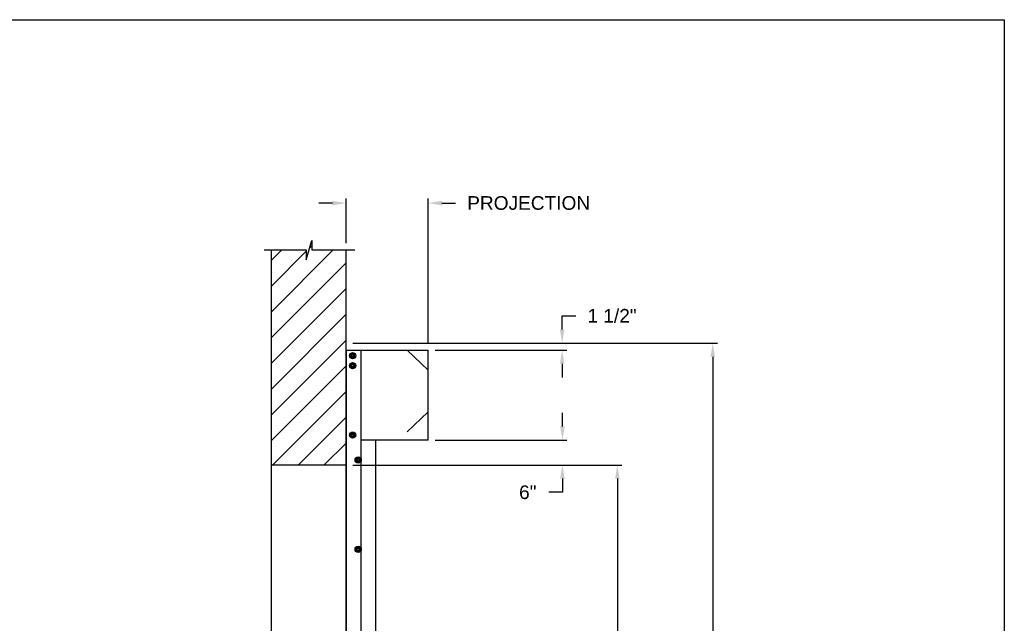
# Model space of a CAD drawing. Header units: inches. Extents: x 170 to 312, y 215 to 248.
# Tile 263 of 286: x 305.62 to 312.38, y 223.35 to 227.49. Entities that reach past the tile are written whole.
import ezdxf

# ---------------------------------------------------------------- set-up
doc = ezdxf.new("R2010")
doc.units = ezdxf.units.IN
doc.header["$LTSCALE"] = 0.25
doc.header["$MEASUREMENT"] = 0
doc.layers.add('ANNOTATIONS', color=1, linetype='Continuous')
doc.layers.add('MOTOR LH', color=7, linetype='Continuous')
doc.styles.add('ARIAL', font='arial.ttf', dxfattribs={"height": 0.09375})
doc.dimstyles.new('STANDARD$0', dxfattribs={"dimtxt": 0.09375, "dimasz": 0.09375, "dimexe": 0.03125, "dimexo": 0.046875, "dimgap": 0.09, "dimtad": 0, "dimtih": 1, "dimtoh": 1, "dimdec": 4, "dimzin": 0, "dimdsep": 46, "dimtxsty": 'ARIAL', "dimcen": 0.09, "dimadec": 0, "dimazin": 0, "dimtfac": 1, "dimtdec": 4, "dimtofl": 0, "dimtmove": 0, "dimatfit": 1, "dimfxl": 1, "dimtolj": 1, "dimtzin": 0, "dimarcsym": 0})

# ---------------------------------------------------------------- blocks, each defined once
blk = doc.blocks.new('*D137')
at = {"layer": 'ANNOTATIONS', "color": 0, "lineweight": -2, "transparency": 16777216}
for p, q in [((307.8576, 225.9603), (307.8576, 226.2659)), ((308.4215, 225.272), (308.4215, 226.2659)), ((307.7639, 226.2347), (307.6701, 226.2347)), ((308.5153, 226.2347), (308.609, 226.2347))]:
    blk.add_line(p, q, dxfattribs=at)
at = {"layer": 'ANNOTATIONS', "color": 0, "transparency": 16777216}
for points in [[(307.7639, 226.2503), (307.7639, 226.219), (307.8576, 226.2347)], [(308.5153, 226.2503), (308.5153, 226.219), (308.4215, 226.2347)]]:
    blk.add_solid(points, dxfattribs=at)
at = {"layer": 'defpoints', "color": 0, "transparency": 16777216}
for p in [(308.4215, 226.2347), (307.8576, 225.9135), (308.4215, 225.2251)]:
    blk.add_point(p, dxfattribs=at)
at = {"layer": 'ANNOTATIONS', "color": 0, "transparency": 16777216, "insert": (309.1106, 226.2347), "char_height": 0.09375, "attachment_point": 5, "style": 'ARIAL'}
blk.add_mtext('\\A1;PROJECTION ', dxfattribs=at)
blk = doc.blocks.new('*D138')
at = {"layer": 'ANNOTATIONS', "color": 0, "lineweight": -2, "transparency": 16777216}
for p, q in [((307.9045, 224.4367), (309.7505, 224.4367)), ((309.7192, 224.343), (309.7192, 222.6434)), ((309.7192, 220.5089), (309.7192, 222.2085)), ((308.9887, 220.4151), (309.7505, 220.4151))]:
    blk.add_line(p, q, dxfattribs=at)
at = {"layer": 'ANNOTATIONS', "color": 0, "transparency": 16777216}
for points in [[(309.7036, 224.343), (309.7349, 224.343), (309.7192, 224.4367)], [(309.7036, 220.5089), (309.7349, 220.5089), (309.7192, 220.4151)]]:
    blk.add_solid(points, dxfattribs=at)
at = {"layer": 'defpoints', "color": 0, "transparency": 16777216}
for p in [(307.8576, 224.4367), (308.9418, 220.4151), (309.7192, 220.4151)]:
    blk.add_point(p, dxfattribs=at)
at = {"layer": 'ANNOTATIONS', "color": 0, "transparency": 16777216, "insert": (309.7192, 222.4259), "char_height": 0.09375, "attachment_point": 5, "style": 'ARIAL'}
blk.add_mtext('\\A1;OPENING\\PHEIGHT', dxfattribs=at)
blk = doc.blocks.new('*D139')
at = {"layer": 'ANNOTATIONS', "color": 0, "lineweight": -2, "transparency": 16777216}
for p, q in [((307.9045, 225.2727), (310.4055, 225.2727)), ((310.3742, 225.179), (310.3742, 223.0613)), ((310.3742, 220.5089), (310.3742, 222.6265)), ((309.9091, 220.4151), (310.4055, 220.4151))]:
    blk.add_line(p, q, dxfattribs=at)
at = {"layer": 'ANNOTATIONS', "color": 0, "transparency": 16777216}
for points in [[(310.3586, 225.179), (310.3898, 225.179), (310.3742, 225.2727)], [(310.3586, 220.5089), (310.3898, 220.5089), (310.3742, 220.4151)]]:
    blk.add_solid(points, dxfattribs=at)
at = {"layer": 'defpoints', "color": 0, "transparency": 16777216}
for p in [(307.8576, 225.2727), (309.8622, 220.4151), (310.3742, 220.4151)]:
    blk.add_point(p, dxfattribs=at)
at = {"layer": 'ANNOTATIONS', "color": 0, "transparency": 16777216, "insert": (310.3742, 222.8439), "char_height": 0.09375, "attachment_point": 5, "style": 'ARIAL'}
blk.add_mtext('\\A1;TOTAL\\PHEIGHT', dxfattribs=at)
blk = doc.blocks.new('*D140')
at = {"layer": 'ANNOTATIONS', "color": 0, "lineweight": -2, "transparency": 16777216}
for p, q in [((309.3423, 224.7014), (309.3423, 224.7952)), ((308.4684, 224.6077), (309.3736, 224.6077)), ((308.4684, 224.4367), (309.3736, 224.4367)), ((309.3423, 224.343), (309.3423, 224.2492)), ((309.3423, 224.2492), (309.2486, 224.2492))]:
    blk.add_line(p, q, dxfattribs=at)
at = {"layer": 'ANNOTATIONS', "color": 0, "transparency": 16777216}
for points in [[(309.3267, 224.7014), (309.358, 224.7014), (309.3423, 224.6077)], [(309.3267, 224.343), (309.358, 224.343), (309.3423, 224.4367)]]:
    blk.add_solid(points, dxfattribs=at)
at = {"layer": 'defpoints', "color": 0, "transparency": 16777216}
for p in [(308.4215, 224.6077), (308.4215, 224.4367), (309.3423, 224.4367)]:
    blk.add_point(p, dxfattribs=at)
at = {"layer": 'ANNOTATIONS', "color": 0, "transparency": 16777216, "insert": (309.1044, 224.2492), "char_height": 0.09375, "attachment_point": 5, "style": 'ARIAL'}
blk.add_mtext('\\A1;6"', dxfattribs=at)
blk = doc.blocks.new('*D141')
at = {"layer": 'ANNOTATIONS', "color": 0, "lineweight": -2, "transparency": 16777216}
for p, q in [((309.3402, 225.3665), (309.3402, 225.4602)), ((309.3402, 225.4602), (309.4339, 225.4602)), ((308.4684, 225.2727), (309.3714, 225.2727)), ((308.4684, 225.2251), (309.3714, 225.2251)), ((309.3402, 225.1313), (309.3402, 225.0376))]:
    blk.add_line(p, q, dxfattribs=at)
at = {"layer": 'ANNOTATIONS', "color": 0, "transparency": 16777216}
for points in [[(309.3246, 225.3665), (309.3558, 225.3665), (309.3402, 225.2727)], [(309.3246, 225.1313), (309.3558, 225.1313), (309.3402, 225.2251)]]:
    blk.add_solid(points, dxfattribs=at)
at = {"layer": 'defpoints', "color": 0, "transparency": 16777216}
for p in [(308.4215, 225.2727), (309.3402, 225.2727), (308.4215, 225.2251)]:
    blk.add_point(p, dxfattribs=at)
at = {"layer": 'ANNOTATIONS', "color": 0, "transparency": 16777216, "insert": (309.6826, 225.4602), "char_height": 0.09375, "attachment_point": 5, "style": 'ARIAL'}
blk.add_mtext('\\A1;1 1/2"', dxfattribs=at)

msp = doc.modelspace()

# ---------------------------------------------------------------- hatches: boundary and pattern name
at = {"layer": 'MOTOR LH'}
h = msp.add_hatch(dxfattribs=at)
h.set_pattern_fill('ANSI31', color=256, style=0)
h.set_pattern_definition([(45, (122.45474, -32.0565), (-0.08838835, 0.08838835), [])])
h.paths.add_polyline_path([(307.85765, 225.17888), (307.85765, 225.91347), (307.62115, 225.91347), (307.62115, 225.97813), (307.58274, 225.84477), (307.58274, 225.91347), (307.34202, 225.91347), (307.34202, 225.36317)])
h.paths.add_polyline_path([(307.34202, 224.43674), (307.85765, 224.43674), (307.85765, 225.17888), (307.34202, 225.36317)])

# ---------------------------------------------------------------- linework, layer by layer
at = {"layer": 'defpoints'}
msp.add_lwpolyline([(312.37519, 214.75854), (292.90531, 214.75854), (292.90531, 227.49365), (312.37519, 227.49365)], close=True, dxfattribs=at)
at = {"layer": 'MOTOR LH'}
for p, q in [((307.58274, 225.84477), (307.62115, 225.97813)), ((307.62115, 225.97813), (307.62115, 225.91347)), ((307.29563, 225.91347), (307.58274, 225.91347)), ((307.34202, 225.91347), (307.34202, 220.41511)), ((307.58274, 225.91347), (307.58274, 225.84477)), ((307.62115, 225.91347), (307.91634, 225.91347)), ((307.85765, 220.41511), (307.85765, 225.91347)), ((307.85947, 220.41779), (307.85947, 225.22508)), ((307.85947, 225.22508), (308.42153, 225.22508)), ((307.90608, 225.19918), (307.90661, 225.20084)), ((307.90785, 225.19816), (307.90876, 225.19995)), ((307.91483, 225.19413), (307.91483, 225.19413)), ((307.96167, 220.41779), (307.96167, 225.22508)), ((308.27705, 225.22508), (308.42153, 225.08749)), ((308.42153, 224.60767), (308.42153, 225.22508)), ((307.90608, 225.13105), (307.90661, 225.13271)), ((307.90785, 225.13003), (307.90876, 225.13182)), ((307.91483, 225.17938), (307.91483, 225.17938)), ((307.91483, 225.126), (307.91483, 225.126)), ((307.91483, 225.11125), (307.91483, 225.11125)), ((308.27705, 224.66365), (308.42153, 224.80124)), ((307.90608, 224.65416), (307.90661, 224.65581)), ((307.90785, 224.65313), (307.90876, 224.65492)), ((307.91483, 224.6491), (307.91483, 224.6491)), ((307.85947, 224.60937), (307.85765, 224.60937)), ((307.91483, 224.63435), (307.91483, 224.63435)), ((308.42153, 224.60767), (307.96167, 224.60767)), ((308.06173, 220.41779), (308.06173, 224.60767)), ((307.34202, 224.43674), (307.85765, 224.43674))]:
    msp.add_line(p, q, dxfattribs=at)
for centre, radius in [((307.90205, 225.18675), 0.02129), ((307.90205, 225.18675), 0.01277), ((307.90205, 225.18675), 0.00852), ((307.90205, 225.18675), 0.00719), ((307.90205, 225.11863), 0.02129), ((307.90205, 225.11863), 0.01277), ((307.90205, 225.11863), 0.00852), ((307.90205, 225.11863), 0.00719), ((307.90205, 224.64173), 0.02129), ((307.90205, 224.64173), 0.01277), ((307.90205, 224.64173), 0.00852), ((307.90205, 224.64173), 0.00719), ((307.94038, 224.47141), 0.02129), ((307.94038, 224.47141), 0.01277), ((307.94038, 224.47141), 0.00852), ((307.94038, 224.47141), 0.0075), ((307.94038, 223.85826), 0.02129), ((307.94038, 223.85826), 0.01277), ((307.94038, 223.85826), 0.00852), ((307.94038, 223.85826), 0.0075)]:
    msp.add_circle(centre, radius, dxfattribs=at)
for centre in [(307.90205, 225.18675), (307.90205, 225.11863), (307.90205, 224.64173)]:
    msp.add_arc(centre, 0.0148, 72.051719, 63.051719, dxfattribs=at)
for points, knots in [([(307.89567, 225.19782), (307.89477, 225.1973), (307.89295, 225.19625), (307.89084, 225.19503), (307.88963, 225.19433), (307.88928, 225.19413)], [0, 0, 0, 0, 0.40629, 0.8272757, 1, 1, 1, 1]), ([(307.88928, 225.18675), (307.88928, 225.18692), (307.88928, 225.18803), (307.88928, 225.19009), (307.88928, 225.19237), (307.88928, 225.19369), (307.88928, 225.19413)], [0, 0, 0, 0, 0.0665461, 0.4352796, 0.8145291, 1, 1, 1, 1]), ([(307.88928, 225.17938), (307.88928, 225.18), (307.88928, 225.18148), (307.88928, 225.18394), (307.88928, 225.18581), (307.88928, 225.18675)], [0, 0, 0, 0, 0.2654559, 0.628086, 1, 1, 1, 1]), ([(307.90205, 225.2015), (307.90106, 225.20093), (307.89904, 225.19976), (307.89683, 225.19849), (307.8957, 225.19783), (307.89567, 225.19782)], [0, 0, 0, 0, 0.4843217, 0.9863197, 1, 1, 1, 1]), ([(307.90844, 225.19782), (307.90755, 225.19833), (307.90573, 225.19938), (307.90361, 225.20061), (307.9024, 225.2013), (307.90205, 225.2015)], [0, 0, 0, 0, 0.4063022, 0.8272792, 1, 1, 1, 1]), ([(307.90844, 225.19782), (307.90755, 225.19833), (307.90573, 225.19938), (307.90361, 225.20061), (307.9024, 225.2013), (307.90205, 225.2015)], [0, 0, 0, 0, 0.4062953, 0.8272806, 1, 1, 1, 1]), ([(307.91483, 225.19413), (307.91383, 225.1947), (307.91181, 225.19587), (307.9096, 225.19715), (307.90847, 225.1978), (307.90844, 225.19782)], [0, 0, 0, 0, 0.4843315, 0.9863404, 1, 1, 1, 1]), ([(307.91483, 225.19413), (307.91383, 225.1947), (307.91181, 225.19587), (307.9096, 225.19715), (307.90847, 225.1978), (307.90844, 225.19782)], [0, 0, 0, 0, 0.4843392, 0.9863408, 1, 1, 1, 1]), ([(307.91483, 225.18675), (307.91483, 225.18692), (307.91483, 225.18803), (307.91483, 225.19009), (307.91483, 225.19237), (307.91483, 225.19369), (307.91483, 225.19413)], [0, 0, 0, 0, 0.066545, 0.4352822, 0.8145299, 1, 1, 1, 1]), ([(307.91483, 225.17938), (307.91483, 225.18), (307.91483, 225.18148), (307.91483, 225.18394), (307.91483, 225.18581), (307.91483, 225.18675)], [0, 0, 0, 0, 0.2654559, 0.628086, 1, 1, 1, 1]), ([(307.91483, 225.17938), (307.91483, 225.18), (307.91483, 225.18148), (307.91483, 225.18394), (307.91483, 225.18581), (307.91483, 225.18675)], [0, 0, 0, 0, 0.2654541, 0.6280925, 1, 1, 1, 1]), ([(307.88928, 225.17938), (307.89027, 225.17881), (307.8923, 225.17764), (307.8945, 225.17636), (307.89564, 225.17571), (307.89567, 225.17569)], [0, 0, 0, 0, 0.4843319, 0.9863404, 1, 1, 1, 1]), ([(307.89567, 225.12969), (307.89477, 225.12917), (307.89295, 225.12812), (307.89084, 225.1269), (307.88963, 225.1262), (307.88928, 225.126)], [0, 0, 0, 0, 0.4063027, 0.8272597, 1, 1, 1, 1]), ([(307.88928, 225.11863), (307.88928, 225.1188), (307.88928, 225.1199), (307.88928, 225.12196), (307.88928, 225.12424), (307.88928, 225.12557), (307.88928, 225.126)], [0, 0, 0, 0, 0.066546, 0.435279, 0.8145683, 1, 1, 1, 1]), ([(307.88928, 225.11125), (307.88928, 225.11188), (307.88928, 225.11335), (307.88928, 225.11581), (307.88928, 225.11768), (307.88928, 225.11863)], [0, 0, 0, 0, 0.2654667, 0.6280709, 1, 1, 1, 1]), ([(307.89567, 225.17569), (307.89656, 225.17518), (307.89838, 225.17412), (307.9005, 225.1729), (307.9017, 225.17221), (307.90205, 225.172)], [0, 0, 0, 0, 0.4063025, 0.8272788, 1, 1, 1, 1]), ([(307.90205, 225.13338), (307.90106, 225.1328), (307.89904, 225.13164), (307.89683, 225.13036), (307.8957, 225.12971), (307.89567, 225.12969)], [0, 0, 0, 0, 0.4843421, 0.9863407, 1, 1, 1, 1]), ([(307.90205, 225.172), (307.90305, 225.17258), (307.90507, 225.17375), (307.90728, 225.17502), (307.90841, 225.17567), (307.90844, 225.17569)], [0, 0, 0, 0, 0.4843419, 0.9863197, 1, 1, 1, 1]), ([(307.90205, 225.172), (307.90305, 225.17258), (307.90507, 225.17375), (307.90728, 225.17502), (307.90841, 225.17567), (307.90844, 225.17569)], [0, 0, 0, 0, 0.4843494, 0.9863201, 1, 1, 1, 1]), ([(307.90844, 225.12969), (307.90755, 225.13021), (307.90573, 225.13126), (307.90361, 225.13248), (307.9024, 225.13317), (307.90205, 225.13338)], [0, 0, 0, 0, 0.4062819, 0.8272595, 1, 1, 1, 1]), ([(307.90844, 225.12969), (307.90755, 225.13021), (307.90573, 225.13126), (307.90361, 225.13248), (307.9024, 225.13317), (307.90205, 225.13338)], [0, 0, 0, 0, 0.4062749, 0.8272609, 1, 1, 1, 1]), ([(307.90844, 225.17569), (307.90933, 225.17621), (307.91115, 225.17726), (307.91327, 225.17848), (307.91448, 225.17918), (307.91483, 225.17938)], [0, 0, 0, 0, 0.4062902, 0.8272757, 1, 1, 1, 1]), ([(307.90844, 225.17569), (307.90933, 225.17621), (307.91115, 225.17726), (307.91327, 225.17848), (307.91448, 225.17918), (307.91483, 225.17938)], [0, 0, 0, 0, 0.4062829, 0.8272765, 1, 1, 1, 1]), ([(307.91483, 225.126), (307.91383, 225.12658), (307.91181, 225.12774), (307.9096, 225.12902), (307.90847, 225.12967), (307.90844, 225.12969)], [0, 0, 0, 0, 0.4843417, 0.9863197, 1, 1, 1, 1]), ([(307.91483, 225.126), (307.91383, 225.12658), (307.91181, 225.12774), (307.9096, 225.12902), (307.90847, 225.12967), (307.90844, 225.12969)], [0, 0, 0, 0, 0.4843494, 0.9863201, 1, 1, 1, 1]), ([(307.91483, 225.11863), (307.91483, 225.1188), (307.91483, 225.1199), (307.91483, 225.12196), (307.91483, 225.12424), (307.91483, 225.12557), (307.91483, 225.126)], [0, 0, 0, 0, 0.066545, 0.4352816, 0.8145691, 1, 1, 1, 1]), ([(307.91483, 225.11125), (307.91483, 225.11188), (307.91483, 225.11335), (307.91483, 225.11581), (307.91483, 225.11768), (307.91483, 225.11863)], [0, 0, 0, 0, 0.26546669, 0.62807091, 1, 1, 1, 1]), ([(307.91483, 225.11125), (307.91483, 225.11188), (307.91483, 225.11335), (307.91483, 225.11581), (307.91483, 225.11768), (307.91483, 225.11863)], [0, 0, 0, 0, 0.2654649, 0.6280774, 1, 1, 1, 1]), ([(307.88928, 225.11125), (307.89027, 225.11068), (307.89229, 225.10951), (307.8945, 225.10824), (307.89564, 225.10758), (307.89567, 225.10756)], [0, 0, 0, 0, 0.4843421, 0.9863197, 1, 1, 1, 1]), ([(307.89567, 225.10756), (307.89656, 225.10705), (307.89838, 225.106), (307.9005, 225.10477), (307.9017, 225.10408), (307.90205, 225.10388)], [0, 0, 0, 0, 0.40630275, 0.82725925, 1, 1, 1, 1]), ([(307.90205, 225.10388), (307.90305, 225.10445), (307.90507, 225.10562), (307.90728, 225.10689), (307.90841, 225.10755), (307.90844, 225.10756)], [0, 0, 0, 0, 0.4843419, 0.9863197, 1, 1, 1, 1]), ([(307.90205, 225.10388), (307.90305, 225.10445), (307.90507, 225.10562), (307.90728, 225.10689), (307.90841, 225.10755), (307.90844, 225.10756)], [0, 0, 0, 0, 0.4843494, 0.9863201, 1, 1, 1, 1]), ([(307.90844, 225.10756), (307.90933, 225.10808), (307.91115, 225.10913), (307.91327, 225.11035), (307.91448, 225.11105), (307.91483, 225.11125)], [0, 0, 0, 0, 0.4063029, 0.8272597, 1, 1, 1, 1]), ([(307.90844, 225.10756), (307.90933, 225.10808), (307.91115, 225.10913), (307.91327, 225.11035), (307.91448, 225.11105), (307.91483, 225.11125)], [0, 0, 0, 0, 0.4062955, 0.8272605, 1, 1, 1, 1]), ([(307.89567, 224.65279), (307.89477, 224.65228), (307.89295, 224.65123), (307.89084, 224.65), (307.88963, 224.64931), (307.88928, 224.6491)], [0, 0, 0, 0, 0.4062821, 0.8272596, 1, 1, 1, 1]), ([(307.88928, 224.64173), (307.88928, 224.6419), (307.88928, 224.643), (307.88928, 224.64507), (307.88928, 224.64734), (307.88928, 224.64867), (307.88928, 224.6491)], [0, 0, 0, 0, 0.0665487, 0.4352966, 0.8145608, 1, 1, 1, 1]), ([(307.88928, 224.63435), (307.88928, 224.63498), (307.88928, 224.63646), (307.88928, 224.63892), (307.88928, 224.64078), (307.88928, 224.64173)], [0, 0, 0, 0, 0.2654559, 0.628086, 1, 1, 1, 1]), ([(307.90205, 224.65648), (307.90106, 224.65591), (307.89904, 224.65474), (307.89683, 224.65346), (307.8957, 224.65281), (307.89567, 224.65279)], [0, 0, 0, 0, 0.48434207, 0.98631972, 1, 1, 1, 1]), ([(307.90844, 224.65279), (307.90755, 224.65331), (307.90573, 224.65436), (307.90361, 224.65558), (307.9024, 224.65628), (307.90205, 224.65648)], [0, 0, 0, 0, 0.4063025, 0.8272596, 1, 1, 1, 1]), ([(307.90844, 224.65279), (307.90755, 224.65331), (307.90573, 224.65436), (307.90361, 224.65558), (307.9024, 224.65628), (307.90205, 224.65648)], [0, 0, 0, 0, 0.4062955, 0.827261, 1, 1, 1, 1]), ([(307.91483, 224.6491), (307.91383, 224.64968), (307.91181, 224.65084), (307.9096, 224.65212), (307.90847, 224.65277), (307.90844, 224.65279)], [0, 0, 0, 0, 0.4843417, 0.9863407, 1, 1, 1, 1]), ([(307.91483, 224.6491), (307.91383, 224.64968), (307.91181, 224.65084), (307.9096, 224.65212), (307.90847, 224.65277), (307.90844, 224.65279)], [0, 0, 0, 0, 0.4843495, 0.9863411, 1, 1, 1, 1]), ([(307.91483, 224.64173), (307.91483, 224.6419), (307.91483, 224.643), (307.91483, 224.64507), (307.91483, 224.64734), (307.91483, 224.64867), (307.91483, 224.6491)], [0, 0, 0, 0, 0.0665476, 0.4352991, 0.8145617, 1, 1, 1, 1]), ([(307.91483, 224.63435), (307.91483, 224.63498), (307.91483, 224.63646), (307.91483, 224.63892), (307.91483, 224.64078), (307.91483, 224.64173)], [0, 0, 0, 0, 0.2654559, 0.628086, 1, 1, 1, 1]), ([(307.91483, 224.63435), (307.91483, 224.63498), (307.91483, 224.63646), (307.91483, 224.63892), (307.91483, 224.64078), (307.91483, 224.64173)], [0, 0, 0, 0, 0.2654541, 0.6280925, 1, 1, 1, 1]), ([(307.88928, 224.63435), (307.89027, 224.63378), (307.8923, 224.63261), (307.8945, 224.63134), (307.89564, 224.63068), (307.89567, 224.63067)], [0, 0, 0, 0, 0.4843319, 0.9863404, 1, 1, 1, 1]), ([(307.89567, 224.63067), (307.89656, 224.63015), (307.89838, 224.6291), (307.9005, 224.62788), (307.9017, 224.62718), (307.90205, 224.62698)], [0, 0, 0, 0, 0.4063025, 0.8272788, 1, 1, 1, 1]), ([(307.90205, 224.62698), (307.90305, 224.62755), (307.90507, 224.62872), (307.90728, 224.62999), (307.90841, 224.63065), (307.90844, 224.63067)], [0, 0, 0, 0, 0.4843216, 0.9863197, 1, 1, 1, 1]), ([(307.90205, 224.62698), (307.90305, 224.62755), (307.90507, 224.62872), (307.90728, 224.62999), (307.90841, 224.63065), (307.90844, 224.63067)], [0, 0, 0, 0, 0.48432905, 0.98632011, 1, 1, 1, 1]), ([(307.90844, 224.63067), (307.90933, 224.63118), (307.91115, 224.63223), (307.91327, 224.63346), (307.91448, 224.63415), (307.91483, 224.63435)], [0, 0, 0, 0, 0.4062902, 0.8272757, 1, 1, 1, 1]), ([(307.90844, 224.63067), (307.90933, 224.63118), (307.91115, 224.63223), (307.91327, 224.63346), (307.91448, 224.63415), (307.91483, 224.63435)], [0, 0, 0, 0, 0.4062829, 0.8272765, 1, 1, 1, 1]), ([(307.93399, 224.48247), (307.93309, 224.48196), (307.93127, 224.4809), (307.92916, 224.47968), (307.92795, 224.47899), (307.9276, 224.47878)], [0, 0, 0, 0, 0.4062947, 0.8272801, 1, 1, 1, 1]), ([(307.9276, 224.47141), (307.9276, 224.47158), (307.9276, 224.47268), (307.9276, 224.47475), (307.9276, 224.47702), (307.9276, 224.47835), (307.9276, 224.47878)], [0, 0, 0, 0, 0.066545, 0.4352822, 0.8145299, 1, 1, 1, 1]), ([(307.9276, 224.46403), (307.9276, 224.46466), (307.9276, 224.46614), (307.9276, 224.4686), (307.9276, 224.47046), (307.9276, 224.47141)], [0, 0, 0, 0, 0.2654649, 0.6280774, 1, 1, 1, 1]), ([(307.9276, 224.46403), (307.92859, 224.46346), (307.93062, 224.46229), (307.93283, 224.46102), (307.93396, 224.46036), (307.93399, 224.46035)], [0, 0, 0, 0, 0.4843494, 0.9863201, 1, 1, 1, 1]), ([(307.94038, 224.48616), (307.93938, 224.48559), (307.93736, 224.48442), (307.93515, 224.48314), (307.93402, 224.48249), (307.93399, 224.48247)], [0, 0, 0, 0, 0.4843387, 0.9863408, 1, 1, 1, 1]), ([(307.93399, 224.46035), (307.93488, 224.45983), (307.9367, 224.45878), (307.93882, 224.45756), (307.94002, 224.45686), (307.94038, 224.45666)], [0, 0, 0, 0, 0.4062955, 0.827261, 1, 1, 1, 1]), ([(307.94676, 224.48247), (307.94587, 224.48299), (307.94405, 224.48404), (307.94193, 224.48526), (307.94073, 224.48596), (307.94038, 224.48616)], [0, 0, 0, 0, 0.4062826, 0.8272771, 1, 1, 1, 1]), ([(307.94038, 224.45666), (307.94137, 224.45723), (307.94339, 224.4584), (307.9456, 224.45967), (307.94673, 224.46033), (307.94676, 224.46035)], [0, 0, 0, 0, 0.4843491, 0.986319, 1, 1, 1, 1]), ([(307.95315, 224.47878), (307.95216, 224.47936), (307.95013, 224.48053), (307.94792, 224.4818), (307.94679, 224.48245), (307.94676, 224.48247)], [0, 0, 0, 0, 0.484329, 0.9863201, 1, 1, 1, 1]), ([(307.94676, 224.46035), (307.94766, 224.46086), (307.94948, 224.46191), (307.95159, 224.46314), (307.9528, 224.46383), (307.95315, 224.46403)], [0, 0, 0, 0, 0.40629487, 0.82726083, 1, 1, 1, 1]), ([(307.95315, 224.47141), (307.95315, 224.47158), (307.95315, 224.47268), (307.95315, 224.47475), (307.95315, 224.47702), (307.95315, 224.47835), (307.95315, 224.47878)], [0, 0, 0, 0, 0.066545, 0.4352822, 0.8145299, 1, 1, 1, 1]), ([(307.95315, 224.46403), (307.95315, 224.46466), (307.95315, 224.46614), (307.95315, 224.4686), (307.95315, 224.47046), (307.95315, 224.47141)], [0, 0, 0, 0, 0.2654649, 0.6280774, 1, 1, 1, 1]), ([(307.93399, 223.86932), (307.93309, 223.8688), (307.93127, 223.86775), (307.92916, 223.86653), (307.92795, 223.86583), (307.9276, 223.86563)], [0, 0, 0, 0, 0.4063029, 0.8272597, 1, 1, 1, 1]), ([(307.9276, 223.85826), (307.9276, 223.85842), (307.9276, 223.85953), (307.9276, 223.86159), (307.9276, 223.86387), (307.9276, 223.8652), (307.9276, 223.86563)], [0, 0, 0, 0, 0.066545, 0.4352816, 0.8145691, 1, 1, 1, 1]), ([(307.9276, 223.85088), (307.9276, 223.85151), (307.9276, 223.85298), (307.9276, 223.85544), (307.9276, 223.85731), (307.9276, 223.85826)], [0, 0, 0, 0, 0.26546669, 0.62807091, 1, 1, 1, 1]), ([(307.9276, 223.85088), (307.92859, 223.85031), (307.93062, 223.84914), (307.93283, 223.84787), (307.93396, 223.84721), (307.93399, 223.84719)], [0, 0, 0, 0, 0.4843391, 0.98632, 1, 1, 1, 1]), ([(307.94038, 223.87301), (307.93938, 223.87243), (307.93736, 223.87126), (307.93515, 223.86999), (307.93402, 223.86934), (307.93399, 223.86932)], [0, 0, 0, 0, 0.4843396, 0.98632, 1, 1, 1, 1]), ([(307.93399, 223.84719), (307.93488, 223.84668), (307.9367, 223.84563), (307.93882, 223.8444), (307.94002, 223.84371), (307.94038, 223.84351)], [0, 0, 0, 0, 0.4062823, 0.8272591, 1, 1, 1, 1]), ([(307.94676, 223.86932), (307.94587, 223.86983), (307.94405, 223.87089), (307.94193, 223.87211), (307.94073, 223.8728), (307.94038, 223.87301)], [0, 0, 0, 0, 0.4062825, 0.8272595, 1, 1, 1, 1]), ([(307.94676, 223.86932), (307.94587, 223.86983), (307.94405, 223.87089), (307.94193, 223.87211), (307.94073, 223.8728), (307.94038, 223.87301)], [0, 0, 0, 0, 0.4062747, 0.827261, 1, 1, 1, 1]), ([(307.94038, 223.84351), (307.94137, 223.84408), (307.94339, 223.84525), (307.9456, 223.84652), (307.94673, 223.84718), (307.94676, 223.84719)], [0, 0, 0, 0, 0.4843399, 0.98632, 1, 1, 1, 1]), ([(307.94038, 223.84351), (307.94137, 223.84408), (307.94339, 223.84525), (307.9456, 223.84652), (307.94673, 223.84718), (307.94676, 223.84719)], [0, 0, 0, 0, 0.4843491, 0.986319, 1, 1, 1, 1]), ([(307.95315, 223.86563), (307.95216, 223.8662), (307.95013, 223.86737), (307.94792, 223.86865), (307.94679, 223.8693), (307.94676, 223.86932)], [0, 0, 0, 0, 0.4843391, 0.98632, 1, 1, 1, 1]), ([(307.95315, 223.86563), (307.95216, 223.8662), (307.95013, 223.86737), (307.94792, 223.86865), (307.94679, 223.8693), (307.94676, 223.86932)], [0, 0, 0, 0, 0.4843494, 0.9863201, 1, 1, 1, 1]), ([(307.94676, 223.84719), (307.94766, 223.84771), (307.94948, 223.84876), (307.95159, 223.84998), (307.9528, 223.85068), (307.95315, 223.85088)], [0, 0, 0, 0, 0.4063029, 0.8272597, 1, 1, 1, 1]), ([(307.94676, 223.84719), (307.94766, 223.84771), (307.94948, 223.84876), (307.95159, 223.84998), (307.9528, 223.85068), (307.95315, 223.85088)], [0, 0, 0, 0, 0.40629487, 0.82726083, 1, 1, 1, 1]), ([(307.95315, 223.85826), (307.95315, 223.85842), (307.95315, 223.85953), (307.95315, 223.86159), (307.95315, 223.86387), (307.95315, 223.8652), (307.95315, 223.86563)], [0, 0, 0, 0, 0.066545, 0.4352816, 0.8145691, 1, 1, 1, 1]), ([(307.95315, 223.85088), (307.95315, 223.85151), (307.95315, 223.85298), (307.95315, 223.85544), (307.95315, 223.85731), (307.95315, 223.85826)], [0, 0, 0, 0, 0.26546669, 0.62807091, 1, 1, 1, 1]), ([(307.95315, 223.85088), (307.95315, 223.85151), (307.95315, 223.85298), (307.95315, 223.85544), (307.95315, 223.85731), (307.95315, 223.85826)], [0, 0, 0, 0, 0.2654649, 0.6280774, 1, 1, 1, 1])]:
    msp.add_open_spline(points, degree=3, knots=knots, dxfattribs=at)

# ---------------------------------------------------------------- dimensions: what is measured, and where the dimension line sits
at = {"layer": 'ANNOTATIONS'}
dim = msp.add_linear_dim(base=(308.42153, 226.23467), p1=(307.85765, 225.91347), p2=(308.42153, 225.22508), text='PROJECTION ', dimstyle='STANDARD$0', dxfattribs=at)
dim.commit()
dim.dimension.update_dxf_attribs({"geometry": '*D137', "text_midpoint": (309.11064, 226.23467)})
for base, p1, p2, text, picture, middle in [((309.3402, 225.27272), (308.42153, 225.22508), (308.42153, 225.27272), '1 1/2"', '*D141', (309.68264, 225.46022)), ((310.37422, 220.41511), (307.85765, 225.27272), (309.86218, 220.41511), 'TOTAL\\PHEIGHT', '*D139', (310.37422, 222.84392)), ((309.34233, 224.43674), (308.42153, 224.60767), (308.42153, 224.43674), '6"', '*D140', (309.10444, 224.24924)), ((309.71923, 220.41511), (307.85765, 224.43674), (308.94183, 220.41511), 'OPENING\\PHEIGHT', '*D138', (309.71923, 222.42592))]:
    dim = msp.add_linear_dim(base=base, p1=p1, p2=p2, angle=90, text=text, dimstyle='STANDARD$0', dxfattribs=at)
    dim.commit()
    dim.dimension.update_dxf_attribs({"geometry": picture, "text_midpoint": middle})

doc.saveas('drawing.dxf')
